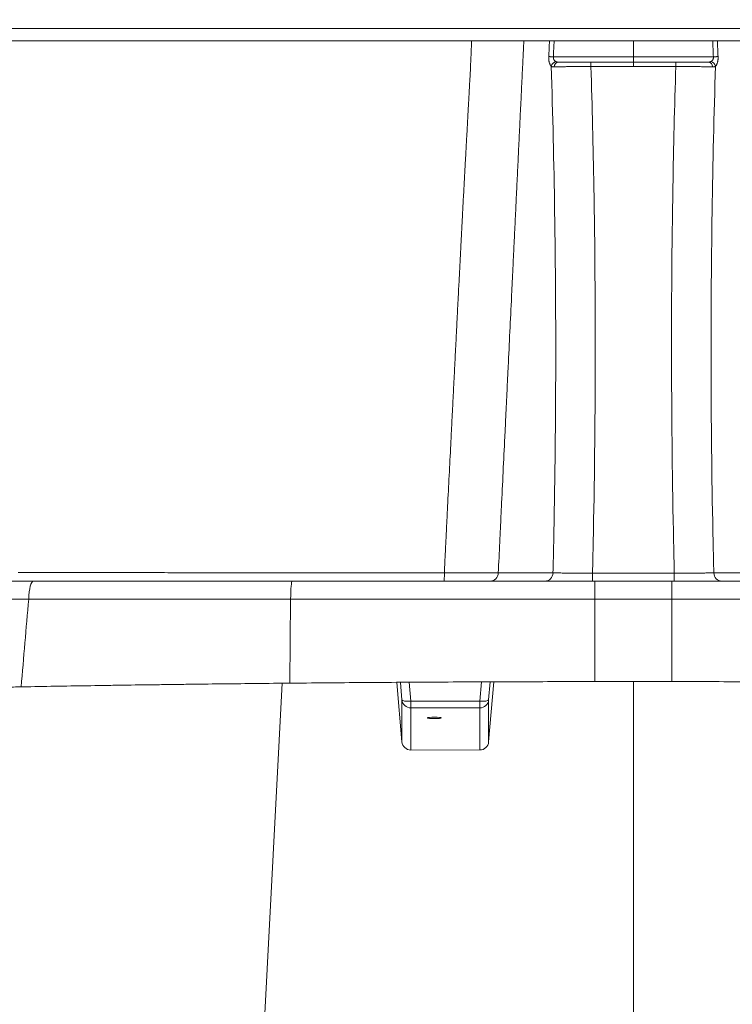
# Model space of a CAD drawing. Header units: millimetres. Extents: x 0 to 594, y 0 to 420.
# Tile 398 of 420: x 461 to 481, y 112 to 140. Entities that reach past the tile are written whole.
import ezdxf

# ---------------------------------------------------------------- set-up
doc = ezdxf.new("R2010")
doc.units = ezdxf.units.MM
doc.layers.add('1', color=7, linetype='Continuous', true_color=0xffffff)
doc.styles.add('Arial Unicode MS', font='txt')
doc.dimstyles.get("Standard").update_dxf_attribs({"dimtxt": 0.18, "dimasz": 0.18, "dimexe": 0.18, "dimexo": 0.0625, "dimgap": 0.09, "dimtad": 0, "dimtih": 1, "dimtoh": 1, "dimdec": 4, "dimzin": 0, "dimdsep": 46, "dimtxsty": 'Standard', "dimcen": 0.09, "dimadec": 0, "dimazin": 0, "dimtfac": 1, "dimtdec": 4, "dimtofl": 0, "dimtmove": 0, "dimatfit": 3, "dimfxl": 0, "dimtolj": 1, "dimtzin": 0, "dimarcsym": 0})

# ---------------------------------------------------------------- blocks, each defined once
blk = doc.blocks.new('_U4')
at = {"layer": '1', "color": 18, "lineweight": 13}
for p, q in [((437.936, 115.069), (437.936, 181.233)), ((519.436, 115.069), (519.436, 181.233)), ((437.936, 179.233), (472.602, 179.233)), ((519.436, 179.233), (484.769, 179.233))]:
    blk.add_line(p, q, dxfattribs=at)
at = {"layer": '1', "color": 18}
for points in [[(437.936, 179.233), (441.436, 180.171), (441.436, 178.295)], [(519.436, 179.233), (515.936, 178.295), (515.936, 180.171)]]:
    blk.add_solid(points, dxfattribs=at)
at = {"layer": '1', "color": 18, "linetype": 'Continuous', "lineweight": 13, "char_height": 3.5, "attachment_point": 7, "line_spacing_factor": 1.047437, "style": 'Arial Unicode MS'}
for s, insert in [('\\fArial Unicode MS|b0|i0;\\W1.0000;1.63', (474.288, 176.597)), ('\\fArial Unicode MS|b0|i0;\\W1.0000;DEFLATED TUBES WIDTH', (448.982, 169.538))]:
    blk.add_mtext(s, dxfattribs=dict(at, insert=insert))
blk = doc.blocks.new('_U5')
at = {"layer": '1', "color": 18, "lineweight": 13}
for p, q in [((457.411, 116.266), (457.411, 78.741)), ((499.961, 116.266), (499.961, 78.741)), ((457.411, 80.741), (464.372, 80.741)), ((499.961, 80.741), (492.999, 80.741))]:
    blk.add_line(p, q, dxfattribs=at)
at = {"layer": '1', "color": 18}
for points in [[(457.411, 80.741), (460.911, 81.678), (460.911, 79.803)], [(499.961, 80.741), (496.461, 79.803), (496.461, 81.678)]]:
    blk.add_solid(points, dxfattribs=at)
at = {"layer": '1', "color": 18, "linetype": 'Continuous', "lineweight": 13, "char_height": 3.5, "attachment_point": 7, "line_spacing_factor": 1.047437, "style": 'Arial Unicode MS'}
for s, insert in [('\\fArial Unicode MS|b0|i0;\\W1.0000;0.85', (466.058, 78.105)), ('\\fArial Unicode MS|b0|i0;\\W1.0000;CTRS', (478.724, 78.105)), ('\\fArial Unicode MS|b0|i0;\\W1.0000;AFT TIE DOWN', (461.615, 71.043))]:
    blk.add_mtext(s, dxfattribs=dict(at, insert=insert))

msp = doc.modelspace()

# ---------------------------------------------------------------- linework, layer by layer
at = {"layer": '1', "color": 155, "linetype": 'Continuous', "lineweight": 13}
for p, q in [((478.686, 138.931), (476.566, 138.931)), ((477.486, 138.81), (477.486, 138.931)), ((480.805, 138.931), (478.686, 138.931)), ((478.686, 138.81), (478.686, 138.931)), ((479.885, 138.931), (479.885, 138.81)), ((474.866, 124.488), (476.412, 124.488)), ((477.529, 124.482), (479.842, 124.482)), ((477.529, 124.482), (477.529, 124.253)), ((479.842, 124.253), (479.842, 124.482)), ((480.959, 124.488), (482.505, 124.488)), ((461.721, 124.253), (469.035, 124.253)), ((469.035, 124.253), (477.595, 124.253)), ((477.595, 124.253), (479.777, 124.253)), ((477.595, 124.253), (477.595, 123.747)), ((479.777, 123.747), (479.777, 124.253)), ((479.777, 124.253), (488.336, 124.253)), ((468.994, 123.747), (461.587, 123.747)), ((468.968, 121.369), (468.994, 123.747)), ((477.595, 123.747), (468.994, 123.747)), ((479.777, 123.747), (477.595, 123.747)), ((477.595, 121.413), (477.595, 123.747)), ((488.377, 123.747), (479.777, 123.747)), ((479.777, 123.747), (479.777, 121.413)), ((474.391, 121.404), (474.344, 120.858)), ((474.593, 119.711), (474.74, 121.405)), ((474.593, 120.897), (474.636, 121.404)), ((478.686, 121.414), (478.686, 109.157)), ((468.115, 109.157), (468.754, 121.366)), ((471.995, 121.391), (472.141, 119.709)), ((472.098, 121.392), (472.141, 120.897)), ((472.39, 120.858), (472.344, 121.393)), ((472.141, 120.897), (472.141, 119.709)), ((472.39, 120.858), (472.39, 120.67)), ((474.344, 120.858), (472.39, 120.858)), ((474.344, 120.858), (474.344, 120.67)), ((474.593, 119.711), (474.593, 120.897)), ((472.39, 119.478), (472.39, 120.67)), ((472.39, 120.67), (474.344, 120.67)), ((474.344, 120.67), (474.344, 119.479)), ((472.39, 119.478), (474.344, 119.479))]:
    msp.add_line(p, q, dxfattribs=at)
for centre, major_axis, ratio, start_param, end_param in [((478.686, 139.882), (-175, -0.001), 0.000003, 1.446036, 1.695557), ((478.686, 139.532), (174.65, 0.001), 0.000003, 4.588832, 4.835946), ((476.498, 138.807), (-0.103, -0.109), 0.841556, 3.990229, 5.317349), ((480.873, 138.807), (-0.103, 0.109), 0.841556, 4.107429, 5.434549), ((410.569, 113.152), (11.727, 131.288), 0.494094, 4.921259, 4.953049), ((476.566, 138.781), (0, -0.15), 0.83602, 3.141593, 4.629783), ((411.687, 113.077), (11.657, 132.543), 0.489511, 4.924441, 4.950628), ((545.684, 113.077), (-11.657, 132.543), 0.489511, 1.332557, 1.358744), ((480.805, 138.781), (0, 0.15), 0.83602, 4.794995, 6.283185), ((546.802, 113.152), (-11.727, 131.288), 0.494094, 1.330136, 1.361926), ((411.687, 113.077), (11.657, 132.543), 0.489511, 4.848087, 4.924441), ((545.684, 113.077), (-11.657, 132.543), 0.489511, 1.358744, 1.435098), ((410.569, 113.152), (11.727, 131.288), 0.494094, 4.849476, 4.921259), ((546.802, 113.152), (-11.727, 131.288), 0.494094, 1.361926, 1.433709), ((410.57, 113.152), (11.727, 131.287), 0.494092, 4.842866, 4.849475), ((411.691, 113.077), (11.656, 132.539), 0.489496, 4.841485, 4.84808), ((545.682, 113.077), (-11.657, 132.54), 0.4895, 1.435103, 1.441698), ((546.802, 113.152), (-11.727, 131.288), 0.494093, 1.43371, 1.440319), ((474.642, 124.503), (0, -0.25), 0.895475, 0, 1.510526), ((476.189, 124.503), (0, -0.25), 0.895475, 0, 1.510526), ((481.182, 124.503), (0, 0.25), 0.895475, 1.631067, 3.141593), ((461.721, 123.653), (0, 0.6), 0.227038, 0, 1.413717), ((469.035, 123.653), (0, 0.6), 0.069948, 0, 1.413717), ((472.39, 120.919), (-0.25, 0), 0.994522, 0.087748, 1.570796), ((472.39, 120.919), (0.249, 0.021), 0.241099, 3.151032, 4.69185), ((474.344, 120.919), (0.25, 0), 0.994522, 4.712389, 6.195437), ((474.344, 120.919), (0.249, -0.021), 0.241099, 4.732928, 6.273746), ((472.39, 119.732), (0.005, 0.254), 0.983562, 1.678495, 3.161543), ((474.344, 119.733), (0.005, 0.254), 0.983562, 3.161543, 4.644591)]:
    msp.add_ellipse(centre, major_axis=major_axis, ratio=ratio, start_param=start_param, end_param=end_param, dxfattribs=at)
msp.add_ellipse((473.061, 120.386), major_axis=(0.2, 0), ratio=0.104528, dxfattribs=at)
for points, knots in [([(474.109, 139.531), (474.108, 139.481), (474.106, 139.431), (474.103, 139.339), (474.101, 139.297), (474.099, 139.245), (474.099, 139.235), (474.098, 139.214), (474.097, 139.182), (474.095, 139.151), (474.091, 139.046), (474.087, 138.963), (474.08, 138.797), (474.076, 138.715), (474.07, 138.591), (474.067, 138.53), (474.063, 138.468), (474.062, 138.438), (474.061, 138.427), (474.06, 138.407), (474.051, 138.233), (474.041, 138.059), (474.03, 137.853), (474.026, 137.791), (474.023, 137.729), (474.021, 137.688), (474.019, 137.667), (474.014, 137.564), (474, 137.317), (473.987, 137.07), (473.976, 136.885), (473.975, 136.865), (473.973, 136.824), (473.97, 136.762), (473.962, 136.618), (473.95, 136.412), (473.941, 136.248), (473.935, 136.124), (473.932, 136.083), (473.928, 136.001), (473.917, 135.795), (473.906, 135.589), (473.892, 135.342), (473.888, 135.26), (473.879, 135.095), (473.87, 134.931), (473.86, 134.725), (473.853, 134.602), (473.849, 134.52), (473.847, 134.478), (473.836, 134.273), (473.825, 134.067), (473.814, 133.861), (473.81, 133.779), (473.808, 133.738), (473.801, 133.615), (473.788, 133.368), (473.776, 133.121), (473.759, 132.792), (473.75, 132.627), (473.742, 132.463)], [0, 0, 0, 0, 0.02127, 0.02127, 0.038747, 0.038747, 0.043117, 0.043117, 0.047486, 0.056225, 0.056225, 0.091179, 0.091179, 0.126134, 0.126134, 0.143611, 0.15235, 0.15235, 0.156719, 0.156719, 0.161088, 0.230998, 0.230998, 0.248475, 0.257214, 0.257214, 0.265952, 0.265952, 0.300907, 0.370816, 0.370816, 0.379555, 0.379555, 0.388294, 0.405771, 0.440726, 0.47568, 0.47568, 0.493158, 0.493158, 0.510635, 0.580544, 0.580544, 0.615499, 0.615499, 0.650454, 0.685408, 0.702886, 0.702886, 0.720363, 0.720363, 0.790272, 0.807749, 0.807749, 0.825227, 0.825227, 0.860181, 0.930091, 0.930091, 1, 1, 1, 1]), ([(475.588, 139.531), (475.587, 139.508), (475.586, 139.484), (475.581, 139.387), (475.577, 139.313), (475.572, 139.203), (475.57, 139.166), (475.567, 139.093), (475.565, 139.056), (475.556, 138.873), (475.549, 138.726), (475.538, 138.506), (475.535, 138.433), (475.528, 138.286), (475.517, 138.066), (475.507, 137.845), (475.496, 137.625), (475.492, 137.552), (475.485, 137.405), (475.482, 137.332), (475.471, 137.112), (475.464, 136.965), (475.45, 136.671), (475.443, 136.525), (475.429, 136.231), (475.422, 136.084), (475.408, 135.791), (475.401, 135.644), (475.387, 135.35), (475.38, 135.204), (475.366, 134.91), (475.359, 134.763), (475.345, 134.47), (475.337, 134.323), (475.323, 134.03), (475.316, 133.883), (475.302, 133.589), (475.295, 133.443), (475.288, 133.296)], [0, 0, 0, 0, 0.011457, 0.011457, 0.046762, 0.046762, 0.064414, 0.064414, 0.082067, 0.082067, 0.152677, 0.152677, 0.187982, 0.187982, 0.223287, 0.293898, 0.293898, 0.329203, 0.329203, 0.364508, 0.364508, 0.435118, 0.435118, 0.505728, 0.505728, 0.576339, 0.576339, 0.646949, 0.646949, 0.717559, 0.717559, 0.788169, 0.788169, 0.85878, 0.85878, 0.92939, 0.92939, 1, 1, 1, 1]), ([(478.686, 139.081), (478.686, 139.081), (478.686, 139.081), (478.686, 139.231), (478.686, 139.381), (478.686, 139.531)], [0, 0, 0, 0, 0.000015, 0.000015, 1, 1, 1, 1]), ([(476.293, 139.086), (476.292, 139.079), (476.292, 139.071), (476.292, 139.06), (476.292, 139.057), (476.292, 139.049), (476.292, 139.045), (476.292, 139.035), (476.292, 139.02), (476.293, 139.006), (476.295, 138.985), (476.297, 138.972), (476.3, 138.952), (476.302, 138.945), (476.305, 138.933), (476.306, 138.927), (476.311, 138.909), (476.315, 138.898), (476.321, 138.883), (476.323, 138.878), (476.326, 138.872), (476.326, 138.87), (476.327, 138.868), (476.329, 138.864), (476.331, 138.861), (476.337, 138.85), (476.342, 138.842), (476.352, 138.828), (476.358, 138.822), (476.364, 138.816)], [0, 0, 0, 0, 0.0625, 0.0625, 0.09375, 0.09375, 0.125, 0.125, 0.1875, 0.25, 0.25, 0.375, 0.375, 0.4375, 0.4375, 0.5, 0.5, 0.625, 0.625, 0.6875, 0.6875, 0.703125, 0.703125, 0.71875, 0.75, 0.75, 0.875, 0.875, 1, 1, 1, 1]), ([(476.424, 139.081), (476.418, 139.082), (476.411, 139.082), (476.397, 139.083), (476.391, 139.083), (476.383, 139.084), (476.381, 139.084), (476.378, 139.084), (476.376, 139.084), (476.371, 139.084), (476.368, 139.084), (476.359, 139.085), (476.353, 139.085), (476.344, 139.085), (476.341, 139.085), (476.337, 139.085), (476.336, 139.085), (476.333, 139.085), (476.332, 139.086), (476.325, 139.086), (476.32, 139.086), (476.311, 139.086), (476.307, 139.086), (476.302, 139.086), (476.301, 139.086), (476.299, 139.086), (476.298, 139.086), (476.297, 139.086), (476.296, 139.086), (476.294, 139.086), (476.294, 139.086), (476.294, 139.086), (476.294, 139.086), (476.293, 139.086), (476.293, 139.086), (476.293, 139.086)], [0, 0, 0, 0, 0.125, 0.125, 0.25, 0.25, 0.28125, 0.28125, 0.3125, 0.3125, 0.375, 0.375, 0.5, 0.5, 0.5625, 0.5625, 0.59375, 0.59375, 0.625, 0.625, 0.75, 0.75, 0.875, 0.875, 0.90625, 0.90625, 0.9375, 0.9375, 0.96875, 0.976563, 0.980469, 0.980469, 0.984375, 0.984375, 1, 1, 1, 1]), ([(476.424, 139.081), (476.424, 139.077), (476.423, 139.073), (476.423, 139.067), (476.423, 139.065), (476.423, 139.062), (476.423, 139.061), (476.423, 139.059), (476.423, 139.056), (476.423, 139.053), (476.423, 139.05), (476.424, 139.049), (476.424, 139.047), (476.424, 139.046), (476.424, 139.041), (476.425, 139.038), (476.427, 139.03), (476.428, 139.026), (476.429, 139.021), (476.43, 139.019), (476.431, 139.016), (476.432, 139.014), (476.434, 139.009), (476.435, 139.006), (476.437, 139.001), (476.438, 138.999), (476.44, 138.996), (476.441, 138.995), (476.445, 138.987), (476.449, 138.982), (476.454, 138.976), (476.456, 138.975), (476.458, 138.972), (476.459, 138.971), (476.462, 138.968), (476.464, 138.966), (476.471, 138.959), (476.476, 138.956), (476.486, 138.949), (476.491, 138.947), (476.497, 138.944)], [0, 0, 0, 0, 0.0625, 0.0625, 0.09375, 0.09375, 0.109375, 0.109375, 0.125, 0.15625, 0.15625, 0.171875, 0.171875, 0.1875, 0.1875, 0.25, 0.25, 0.3125, 0.3125, 0.34375, 0.34375, 0.375, 0.375, 0.4375, 0.4375, 0.46875, 0.46875, 0.5, 0.5, 0.625, 0.625, 0.65625, 0.65625, 0.6875, 0.6875, 0.75, 0.75, 0.875, 0.875, 1, 1, 1, 1]), ([(476.424, 139.081), (476.613, 139.081), (476.801, 139.081), (477.084, 139.082), (477.272, 139.082), (477.555, 139.082), (477.743, 139.082), (477.932, 139.082), (478.026, 139.082), (478.215, 139.081), (478.309, 139.081), (478.497, 139.081), (478.591, 139.081), (478.686, 139.081)], [0, 0, 0, 0, 0.25, 0.25, 0.375, 0.5, 0.625, 0.625, 0.75, 0.75, 0.875, 0.875, 1, 1, 1, 1]), ([(476.497, 138.944), (476.499, 138.943), (476.502, 138.942), (476.506, 138.94), (476.507, 138.94), (476.51, 138.939), (476.511, 138.939), (476.518, 138.937), (476.524, 138.935), (476.536, 138.933), (476.542, 138.933), (476.554, 138.932), (476.56, 138.931), (476.566, 138.931)], [0, 0, 0, 0, 0.125, 0.125, 0.1875, 0.1875, 0.25, 0.25, 0.5, 0.5, 0.75, 0.75, 1, 1, 1, 1]), ([(478.686, 139.081), (478.78, 139.081), (478.874, 139.081), (479.062, 139.081), (479.157, 139.081), (479.345, 139.082), (479.439, 139.082), (479.628, 139.082), (479.816, 139.082), (480.099, 139.082), (480.287, 139.082), (480.57, 139.081), (480.758, 139.081), (480.947, 139.081)], [0, 0, 0, 0, 0.125, 0.125, 0.25, 0.25, 0.375, 0.375, 0.5, 0.625, 0.75, 0.75, 1, 1, 1, 1]), ([(478.686, 138.931), (478.686, 138.931), (478.686, 138.932), (478.686, 138.934), (478.686, 138.936), (478.686, 138.939), (478.686, 138.939), (478.686, 138.941), (478.686, 138.942), (478.686, 138.945), (478.686, 138.949), (478.686, 138.954), (478.686, 138.958), (478.686, 138.959), (478.686, 138.962), (478.686, 138.962), (478.686, 138.964), (478.686, 138.968), (478.686, 138.975), (478.686, 138.986), (478.686, 138.994), (478.686, 138.999), (478.686, 139), (478.686, 139.002), (478.686, 139.005), (478.686, 139.008), (478.686, 139.015), (478.686, 139.024), (478.686, 139.033), (478.686, 139.04), (478.686, 139.042), (478.686, 139.046), (478.686, 139.047), (478.686, 139.05), (478.686, 139.056), (478.686, 139.067), (478.686, 139.076), (478.686, 139.081)], [0, 0, 0, 0, 0.058615, 0.121374, 0.184133, 0.184133, 0.215513, 0.215513, 0.246892, 0.246892, 0.309651, 0.37241, 0.37241, 0.40379, 0.40379, 0.419479, 0.419479, 0.435169, 0.497928, 0.560687, 0.623446, 0.623446, 0.639136, 0.639136, 0.654826, 0.686205, 0.686205, 0.748964, 0.811723, 0.811723, 0.843103, 0.843103, 0.858792, 0.858792, 0.874482, 0.937241, 1, 1, 1, 1]), ([(480.805, 138.931), (480.811, 138.931), (480.818, 138.932), (480.83, 138.933), (480.836, 138.933), (480.847, 138.935), (480.853, 138.937), (480.86, 138.939), (480.861, 138.939), (480.864, 138.94), (480.865, 138.94), (480.869, 138.942), (480.872, 138.943), (480.874, 138.944)], [0, 0, 0, 0, 0.25, 0.25, 0.5, 0.5, 0.75, 0.75, 0.8125, 0.8125, 0.875, 0.875, 1, 1, 1, 1]), ([(480.874, 138.944), (480.88, 138.947), (480.885, 138.949), (480.895, 138.956), (480.9, 138.959), (480.907, 138.966), (480.909, 138.968), (480.912, 138.971), (480.914, 138.972), (480.916, 138.975), (480.917, 138.976), (480.922, 138.982), (480.926, 138.987), (480.93, 138.995), (480.931, 138.996), (480.933, 138.999), (480.934, 139.001), (480.936, 139.006), (480.938, 139.009), (480.94, 139.014), (480.94, 139.016), (480.941, 139.019), (480.942, 139.021), (480.944, 139.026), (480.945, 139.03), (480.946, 139.038), (480.947, 139.041), (480.947, 139.046), (480.947, 139.047), (480.948, 139.049), (480.948, 139.05), (480.948, 139.053), (480.948, 139.056), (480.948, 139.059), (480.948, 139.061), (480.948, 139.062), (480.948, 139.065), (480.948, 139.067), (480.948, 139.073), (480.947, 139.077), (480.947, 139.081)], [0, 0, 0, 0, 0.125, 0.125, 0.25, 0.25, 0.3125, 0.3125, 0.34375, 0.34375, 0.375, 0.375, 0.5, 0.5, 0.53125, 0.53125, 0.5625, 0.5625, 0.625, 0.625, 0.65625, 0.65625, 0.6875, 0.6875, 0.75, 0.75, 0.8125, 0.8125, 0.828125, 0.828125, 0.84375, 0.84375, 0.875, 0.890625, 0.890625, 0.90625, 0.90625, 0.9375, 0.9375, 1, 1, 1, 1]), ([(481.079, 139.086), (481.078, 139.086), (481.078, 139.086), (481.077, 139.086), (481.077, 139.086), (481.077, 139.086), (481.077, 139.086), (481.076, 139.086), (481.075, 139.086), (481.073, 139.086), (481.072, 139.086), (481.07, 139.086), (481.069, 139.086), (481.064, 139.086), (481.06, 139.086), (481.051, 139.086), (481.046, 139.086), (481.039, 139.086), (481.038, 139.085), (481.035, 139.085), (481.034, 139.085), (481.03, 139.085), (481.027, 139.085), (481.018, 139.085), (481.013, 139.085), (481.003, 139.084), (481, 139.084), (480.995, 139.084), (480.994, 139.084), (480.99, 139.084), (480.989, 139.084), (480.981, 139.083), (480.974, 139.083), (480.96, 139.082), (480.954, 139.082), (480.947, 139.081)], [0, 0, 0, 0, 0.015625, 0.015625, 0.019531, 0.019531, 0.023438, 0.03125, 0.0625, 0.0625, 0.09375, 0.09375, 0.125, 0.125, 0.25, 0.25, 0.375, 0.375, 0.40625, 0.40625, 0.4375, 0.4375, 0.5, 0.5, 0.625, 0.625, 0.6875, 0.6875, 0.71875, 0.71875, 0.75, 0.75, 0.875, 0.875, 1, 1, 1, 1]), ([(481.007, 138.816), (481.013, 138.822), (481.019, 138.828), (481.029, 138.842), (481.034, 138.85), (481.04, 138.861), (481.042, 138.864), (481.044, 138.868), (481.045, 138.87), (481.046, 138.872), (481.048, 138.878), (481.051, 138.883), (481.057, 138.898), (481.06, 138.909), (481.065, 138.927), (481.067, 138.933), (481.069, 138.945), (481.071, 138.952), (481.074, 138.972), (481.076, 138.985), (481.078, 139.006), (481.079, 139.02), (481.079, 139.035), (481.08, 139.045), (481.08, 139.049), (481.08, 139.057), (481.08, 139.06), (481.079, 139.071), (481.079, 139.079), (481.079, 139.086)], [0, 0, 0, 0, 0.125, 0.125, 0.25, 0.25, 0.28125, 0.296875, 0.296875, 0.3125, 0.3125, 0.375, 0.375, 0.5, 0.5, 0.5625, 0.5625, 0.625, 0.625, 0.75, 0.75, 0.8125, 0.875, 0.875, 0.90625, 0.90625, 0.9375, 0.9375, 1, 1, 1, 1]), ([(476.441, 138.794), (476.434, 138.793), (476.427, 138.794), (476.413, 138.795), (476.406, 138.796), (476.393, 138.8), (476.387, 138.802), (476.379, 138.806), (476.378, 138.807), (476.375, 138.808), (476.374, 138.809), (476.369, 138.812), (476.366, 138.814), (476.364, 138.816)], [0, 0, 0, 0, 0.25, 0.25, 0.5, 0.5, 0.75, 0.75, 0.8125, 0.8125, 0.875, 0.875, 1, 1, 1, 1]), ([(477.486, 138.81), (477.46, 138.81), (477.434, 138.81), (477.383, 138.81), (477.332, 138.81), (477.255, 138.809), (477.18, 138.809), (477.13, 138.808), (477.1, 138.808), (477.093, 138.808), (477.081, 138.807), (477.075, 138.807), (477.057, 138.807), (477.044, 138.807), (477.008, 138.807), (476.961, 138.806), (476.892, 138.805), (476.825, 138.804), (476.783, 138.803), (476.751, 138.802), (476.735, 138.802), (476.72, 138.802), (476.71, 138.801), (476.705, 138.801), (476.68, 138.801), (476.64, 138.8), (476.585, 138.798), (476.534, 138.797), (476.485, 138.795), (476.455, 138.794), (476.441, 138.794)], [0, 0, 0, 0, 0.0625, 0.0625, 0.125, 0.1875, 0.25, 0.3125, 0.3125, 0.328125, 0.328125, 0.34375, 0.34375, 0.375, 0.375, 0.4375, 0.5, 0.5625, 0.625, 0.625, 0.65625, 0.671875, 0.671875, 0.6875, 0.6875, 0.75, 0.8125, 0.875, 0.9375, 1, 1, 1, 1]), ([(476.566, 138.931), (476.579, 138.931), (476.605, 138.931), (476.647, 138.931), (476.693, 138.931), (476.741, 138.931), (476.776, 138.931), (476.798, 138.931), (476.802, 138.931), (476.811, 138.931), (476.825, 138.931), (476.839, 138.931), (476.866, 138.931), (476.904, 138.931), (476.963, 138.931), (477.023, 138.931), (477.065, 138.931), (477.097, 138.931), (477.108, 138.931), (477.124, 138.931), (477.129, 138.931), (477.14, 138.931), (477.146, 138.931), (477.173, 138.931), (477.217, 138.931), (477.283, 138.931), (477.35, 138.931), (477.395, 138.931), (477.441, 138.931), (477.463, 138.931), (477.486, 138.931)], [0, 0, 0, 0, 0.0625, 0.125, 0.1875, 0.25, 0.3125, 0.3125, 0.328125, 0.328125, 0.34375, 0.375, 0.375, 0.4375, 0.5, 0.5625, 0.625, 0.625, 0.65625, 0.65625, 0.671875, 0.671875, 0.6875, 0.6875, 0.75, 0.8125, 0.875, 0.9375, 0.9375, 1, 1, 1, 1]), ([(479.885, 138.931), (479.908, 138.931), (479.931, 138.931), (479.976, 138.931), (480.021, 138.931), (480.088, 138.931), (480.155, 138.931), (480.198, 138.931), (480.226, 138.931), (480.231, 138.931), (480.242, 138.931), (480.247, 138.931), (480.264, 138.931), (480.274, 138.931), (480.306, 138.931), (480.348, 138.931), (480.408, 138.931), (480.467, 138.931), (480.505, 138.931), (480.532, 138.931), (480.546, 138.931), (480.56, 138.931), (480.569, 138.931), (480.573, 138.931), (480.595, 138.931), (480.63, 138.931), (480.678, 138.931), (480.724, 138.931), (480.766, 138.931), (480.792, 138.931), (480.805, 138.931)], [0, 0, 0, 0, 0.0625, 0.0625, 0.125, 0.1875, 0.25, 0.3125, 0.3125, 0.328125, 0.328125, 0.34375, 0.34375, 0.375, 0.375, 0.4375, 0.5, 0.5625, 0.625, 0.625, 0.65625, 0.671875, 0.671875, 0.6875, 0.6875, 0.75, 0.8125, 0.875, 0.9375, 1, 1, 1, 1]), ([(480.93, 138.794), (480.916, 138.794), (480.886, 138.795), (480.838, 138.797), (480.786, 138.798), (480.731, 138.8), (480.692, 138.801), (480.666, 138.801), (480.661, 138.801), (480.651, 138.802), (480.636, 138.802), (480.62, 138.802), (480.589, 138.803), (480.546, 138.804), (480.479, 138.805), (480.41, 138.806), (480.363, 138.807), (480.327, 138.807), (480.315, 138.807), (480.296, 138.807), (480.29, 138.807), (480.278, 138.808), (480.272, 138.808), (480.241, 138.808), (480.191, 138.809), (480.116, 138.809), (480.04, 138.81), (479.988, 138.81), (479.937, 138.81), (479.911, 138.81), (479.885, 138.81)], [0, 0, 0, 0, 0.0625, 0.125, 0.1875, 0.25, 0.3125, 0.3125, 0.328125, 0.328125, 0.34375, 0.375, 0.375, 0.4375, 0.5, 0.5625, 0.625, 0.625, 0.65625, 0.65625, 0.671875, 0.671875, 0.6875, 0.6875, 0.75, 0.8125, 0.875, 0.9375, 0.9375, 1, 1, 1, 1]), ([(481.007, 138.816), (481.005, 138.814), (481.002, 138.812), (480.998, 138.809), (480.996, 138.808), (480.993, 138.807), (480.992, 138.806), (480.984, 138.802), (480.978, 138.8), (480.965, 138.796), (480.958, 138.795), (480.945, 138.794), (480.937, 138.793), (480.93, 138.794)], [0, 0, 0, 0, 0.125, 0.125, 0.1875, 0.1875, 0.25, 0.25, 0.5, 0.5, 0.75, 0.75, 1, 1, 1, 1]), ([(475.288, 133.296), (475.28, 133.13), (475.272, 132.965), (475.256, 132.634), (475.248, 132.468), (475.225, 131.972), (475.209, 131.641), (475.177, 130.979), (475.161, 130.648), (475.137, 130.152), (475.129, 129.986), (475.113, 129.656), (475.105, 129.49), (475.089, 129.159), (475.081, 128.994), (475.066, 128.663), (475.058, 128.497), (475.034, 128.001), (475.018, 127.67), (474.986, 127.008), (474.97, 126.677), (474.946, 126.181), (474.938, 126.015), (474.922, 125.684), (474.915, 125.519), (474.907, 125.353)], [0, 0, 0, 0, 0.0625, 0.0625, 0.125, 0.125, 0.25, 0.25, 0.375, 0.375, 0.4375, 0.4375, 0.5, 0.5, 0.5625, 0.5625, 0.625, 0.625, 0.75, 0.75, 0.875, 0.875, 0.9375, 0.9375, 1, 1, 1, 1]), ([(473.742, 132.463), (473.738, 132.39), (473.734, 132.318), (473.727, 132.173), (473.723, 132.1), (473.712, 131.883), (473.705, 131.737), (473.69, 131.447), (473.683, 131.302), (473.668, 131.012), (473.66, 130.867), (473.646, 130.577), (473.638, 130.432), (473.624, 130.142), (473.616, 129.997), (473.605, 129.779), (473.601, 129.707), (473.594, 129.562), (473.587, 129.417), (473.579, 129.272), (473.572, 129.127), (473.568, 129.054), (473.557, 128.837), (473.55, 128.692), (473.535, 128.402), (473.528, 128.257), (473.506, 127.822), (473.491, 127.532), (473.461, 126.951), (473.447, 126.661), (473.425, 126.225), (473.418, 126.08), (473.403, 125.789), (473.396, 125.644), (473.389, 125.498)], [0, 0, 0, 0, 0.03125, 0.03125, 0.0625, 0.0625, 0.125, 0.125, 0.1875, 0.1875, 0.25, 0.25, 0.3125, 0.3125, 0.375, 0.375, 0.40625, 0.40625, 0.4375, 0.46875, 0.46875, 0.5, 0.5, 0.5625, 0.5625, 0.625, 0.625, 0.75, 0.75, 0.875, 0.875, 0.9375, 0.9375, 1, 1, 1, 1]), ([(473.382, 125.353), (473.375, 125.21), (473.368, 125.067), (473.354, 124.78), (473.347, 124.636), (473.341, 124.493)], [0, 0, 0, 0, 0.5, 0.5, 1, 1, 1, 1]), ([(461.293, 124.494), (461.543, 124.494), (461.793, 124.494), (462.294, 124.494), (462.544, 124.494), (462.92, 124.494), (463.045, 124.494), (463.295, 124.494), (463.421, 124.494), (463.671, 124.494), (463.797, 124.494), (464.047, 124.494), (464.173, 124.494), (464.423, 124.494), (464.549, 124.494), (464.799, 124.494), (464.925, 124.494), (465.301, 124.494), (465.552, 124.493), (465.928, 124.493), (466.053, 124.493), (466.304, 124.493), (466.43, 124.493), (466.806, 124.493), (467.057, 124.493), (467.434, 124.493), (467.559, 124.493), (467.81, 124.493), (467.936, 124.493), (468.312, 124.493), (468.564, 124.493), (469.317, 124.493), (469.82, 124.493), (470.574, 124.493), (470.825, 124.493), (471.202, 124.493), (471.328, 124.493), (471.58, 124.493), (471.705, 124.493), (471.957, 124.493), (472.083, 124.493), (472.334, 124.493), (472.46, 124.493), (472.649, 124.493), (472.743, 124.493), (472.837, 124.493), (472.9, 124.493), (472.995, 124.493), (473.089, 124.493), (473.215, 124.493), (473.278, 124.493), (473.341, 124.493)], [0, 0, 0, 0, 0.0625, 0.0625, 0.125, 0.125, 0.15625, 0.15625, 0.1875, 0.1875, 0.21875, 0.21875, 0.25, 0.25, 0.28125, 0.28125, 0.3125, 0.3125, 0.375, 0.375, 0.40625, 0.40625, 0.4375, 0.4375, 0.5, 0.5, 0.53125, 0.53125, 0.5625, 0.5625, 0.625, 0.625, 0.75, 0.75, 0.8125, 0.8125, 0.84375, 0.84375, 0.875, 0.875, 0.90625, 0.90625, 0.9375, 0.9375, 0.953125, 0.960937, 0.960937, 0.96875, 0.984375, 0.984375, 1, 1, 1, 1]), ([(473.341, 124.493), (473.341, 124.477), (473.341, 124.461), (473.34, 124.43), (473.34, 124.415), (473.34, 124.386), (473.34, 124.372), (473.339, 124.346), (473.339, 124.334), (473.339, 124.312), (473.338, 124.302), (473.338, 124.285), (473.337, 124.277), (473.337, 124.265), (473.336, 124.261), (473.336, 124.255), (473.335, 124.253), (473.335, 124.253)], [0, 0, 0, 0, 0.125, 0.125, 0.25, 0.25, 0.375, 0.375, 0.5, 0.5, 0.625, 0.625, 0.75, 0.75, 0.875, 0.875, 1, 1, 1, 1]), ([(473.341, 124.493), (473.38, 124.493), (473.42, 124.492), (473.499, 124.492), (473.577, 124.491), (473.654, 124.491), (473.731, 124.491), (473.769, 124.49), (473.826, 124.49), (473.845, 124.49), (473.873, 124.49), (473.887, 124.49), (473.901, 124.49), (473.911, 124.49), (473.915, 124.49), (473.957, 124.489), (473.994, 124.489), (474.066, 124.489), (474.136, 124.489), (474.238, 124.488), (474.303, 124.488), (474.351, 124.488), (474.367, 124.488), (474.39, 124.488), (474.402, 124.488), (474.414, 124.488), (474.421, 124.488), (474.425, 124.488), (474.459, 124.488), (474.489, 124.488), (474.546, 124.488), (474.6, 124.488), (474.676, 124.488), (474.723, 124.488), (474.756, 124.488), (474.767, 124.488), (474.783, 124.488), (474.791, 124.488), (474.799, 124.488), (474.804, 124.488), (474.806, 124.488), (474.829, 124.488), (474.848, 124.488), (474.866, 124.488)], [0, 0, 0, 0, 0.0625, 0.0625, 0.125, 0.1875, 0.1875, 0.25, 0.25, 0.28125, 0.28125, 0.296875, 0.304688, 0.304688, 0.3125, 0.3125, 0.375, 0.375, 0.4375, 0.5, 0.5625, 0.5625, 0.59375, 0.59375, 0.609375, 0.617188, 0.617188, 0.625, 0.625, 0.6875, 0.6875, 0.75, 0.8125, 0.875, 0.875, 0.90625, 0.90625, 0.921875, 0.929688, 0.929688, 0.9375, 0.9375, 1, 1, 1, 1]), ([(476.412, 124.488), (476.425, 124.488), (476.439, 124.488), (476.458, 124.487), (476.461, 124.487), (476.469, 124.487), (476.473, 124.487), (476.484, 124.487), (476.492, 124.486), (476.517, 124.486), (476.551, 124.485), (476.607, 124.484), (476.647, 124.484), (476.688, 124.483), (476.71, 124.483), (476.738, 124.483), (476.743, 124.483), (476.752, 124.483), (476.755, 124.483), (476.76, 124.483), (476.775, 124.483), (476.789, 124.482), (476.824, 124.482), (476.872, 124.482), (476.947, 124.482), (476.998, 124.481), (477.051, 124.481), (477.078, 124.481), (477.112, 124.481), (477.119, 124.481), (477.133, 124.481), (477.153, 124.481), (477.174, 124.481), (477.216, 124.481), (477.271, 124.481), (477.356, 124.481), (477.413, 124.481), (477.471, 124.482), (477.5, 124.482), (477.529, 124.482)], [0, 0, 0, 0, 0.0625, 0.0625, 0.078125, 0.078125, 0.09375, 0.09375, 0.125, 0.125, 0.1875, 0.25, 0.3125, 0.3125, 0.375, 0.375, 0.390625, 0.390625, 0.398437, 0.398437, 0.40625, 0.4375, 0.4375, 0.5, 0.5625, 0.625, 0.625, 0.6875, 0.6875, 0.703125, 0.703125, 0.71875, 0.75, 0.75, 0.8125, 0.875, 0.9375, 0.9375, 1, 1, 1, 1]), ([(479.842, 124.482), (479.871, 124.482), (479.9, 124.482), (479.958, 124.481), (480.015, 124.481), (480.1, 124.481), (480.156, 124.481), (480.197, 124.481), (480.218, 124.481), (480.239, 124.481), (480.252, 124.481), (480.259, 124.481), (480.293, 124.481), (480.32, 124.481), (480.373, 124.481), (480.425, 124.482), (480.499, 124.482), (480.547, 124.482), (480.582, 124.482), (480.597, 124.483), (480.611, 124.483), (480.617, 124.483), (480.619, 124.483), (480.628, 124.483), (480.634, 124.483), (480.661, 124.483), (480.683, 124.483), (480.725, 124.484), (480.765, 124.484), (480.82, 124.485), (480.854, 124.486), (480.879, 124.486), (480.887, 124.487), (480.898, 124.487), (480.902, 124.487), (480.91, 124.487), (480.914, 124.487), (480.932, 124.488), (480.946, 124.488), (480.959, 124.488)], [0, 0, 0, 0, 0.0625, 0.0625, 0.125, 0.1875, 0.25, 0.25, 0.28125, 0.296875, 0.296875, 0.3125, 0.3125, 0.375, 0.375, 0.4375, 0.5, 0.5625, 0.5625, 0.59375, 0.601563, 0.601563, 0.609375, 0.609375, 0.625, 0.625, 0.6875, 0.6875, 0.75, 0.8125, 0.875, 0.875, 0.90625, 0.90625, 0.921875, 0.921875, 0.9375, 0.9375, 1, 1, 1, 1]), ([(457.975, 124.253), (458.107, 124.253), (458.242, 124.253), (458.52, 124.253), (458.661, 124.253), (458.951, 124.253), (459.099, 124.253), (459.401, 124.253), (459.555, 124.253), (459.87, 124.253), (460.03, 124.253), (460.214, 124.253), (460.245, 124.253), (460.276, 124.253), (460.296, 124.253), (460.307, 124.253), (460.358, 124.253), (460.4, 124.253), (460.524, 124.253), (460.608, 124.253), (460.86, 124.253), (461.029, 124.253), (461.373, 124.253), (461.546, 124.253), (461.721, 124.253)], [0, 0, 0, 0, 0.125, 0.125, 0.25, 0.25, 0.375, 0.375, 0.5, 0.5, 0.625, 0.625, 0.640625, 0.648437, 0.648437, 0.65625, 0.65625, 0.6875, 0.6875, 0.75, 0.75, 0.875, 0.875, 1, 1, 1, 1]), ([(461.587, 123.747), (461.4, 123.748), (461.215, 123.748), (460.848, 123.749), (460.667, 123.749), (460.398, 123.75), (460.309, 123.75), (460.176, 123.75), (460.131, 123.75), (460.076, 123.75), (460.065, 123.75), (460.043, 123.75), (460.01, 123.75), (459.977, 123.75), (459.781, 123.75), (459.609, 123.75), (459.272, 123.75), (459.106, 123.75), (458.782, 123.75), (458.623, 123.75), (458.389, 123.749), (458.311, 123.749), (458.216, 123.749), (458.187, 123.749), (458.159, 123.749), (458.14, 123.749), (458.13, 123.749), (458.083, 123.749), (458.046, 123.749), (457.859, 123.748), (457.714, 123.748), (457.573, 123.747)], [0, 0, 0, 0, 0.125, 0.125, 0.25, 0.25, 0.3125, 0.3125, 0.34375, 0.34375, 0.351562, 0.351562, 0.359375, 0.375, 0.375, 0.5, 0.5, 0.625, 0.625, 0.75, 0.75, 0.8125, 0.8125, 0.828125, 0.835937, 0.835937, 0.84375, 0.84375, 0.875, 0.875, 1, 1, 1, 1]), ([(469.047, 121.369), (469.758, 121.376), (470.47, 121.382), (471.894, 121.392), (472.606, 121.397), (474.031, 121.404), (474.744, 121.407), (476.169, 121.411), (476.882, 121.413), (477.595, 121.413)], [0, 0, 0, 0, 0.25, 0.25, 0.5, 0.5, 0.75, 0.75, 1, 1, 1, 1]), ([(479.777, 121.413), (480.489, 121.413), (481.202, 121.411), (482.628, 121.407), (483.34, 121.404), (484.765, 121.397), (485.478, 121.392), (486.901, 121.382), (487.613, 121.376), (488.324, 121.369)], [0, 0, 0, 0, 0.25, 0.25, 0.5, 0.5, 0.75, 0.75, 1, 1, 1, 1]), ([(458.144, 121.189), (458.264, 121.192), (458.509, 121.199), (458.763, 121.206), (458.924, 121.21), (458.956, 121.211), (459.021, 121.212), (459.053, 121.213), (459.151, 121.216), (459.217, 121.217), (459.415, 121.222), (459.549, 121.226), (459.752, 121.23), (459.821, 121.232), (459.906, 121.234), (459.924, 121.234), (459.958, 121.235), (460.01, 121.236), (460.061, 121.237), (460.234, 121.241), (460.374, 121.244), (460.655, 121.25), (460.797, 121.253), (461.083, 121.258), (461.227, 121.261), (461.373, 121.264)], [0, 0, 0, 0, 0.125, 0.25, 0.25, 0.28125, 0.28125, 0.3125, 0.3125, 0.375, 0.375, 0.5, 0.5, 0.5625, 0.5625, 0.578125, 0.578125, 0.59375, 0.625, 0.625, 0.75, 0.75, 0.875, 0.875, 1, 1, 1, 1]), ([(460.983, 121.256), (461.041, 121.258), (461.099, 121.259), (461.318, 121.263), (461.48, 121.266), (461.643, 121.269)], [0, 0, 0, 0, 0.267869, 0.267869, 1, 1, 1, 1]), ([(461.643, 121.269), (462.246, 121.28), (462.85, 121.29), (463.609, 121.302), (463.761, 121.304), (464.065, 121.309), (464.218, 121.311), (464.674, 121.318), (464.98, 121.322), (465.362, 121.327), (465.438, 121.328), (465.591, 121.33), (465.82, 121.333), (466.05, 121.336), (466.509, 121.342), (466.816, 121.346), (467.736, 121.356), (468.351, 121.363), (468.968, 121.369)], [0, 0, 0, 0, 0.25, 0.25, 0.3125, 0.3125, 0.375, 0.375, 0.5, 0.5, 0.53125, 0.53125, 0.5625, 0.625, 0.625, 0.75, 0.75, 1, 1, 1, 1])]:
    msp.add_open_spline(points, degree=3, knots=knots, dxfattribs=at)
for points in [[(476.293, 139.086), (476.299, 139.234), (476.305, 139.383), (476.311, 139.531)], [(476.443, 139.531), (476.437, 139.381), (476.43, 139.231), (476.424, 139.081)], [(480.947, 139.081), (480.941, 139.231), (480.935, 139.381), (480.928, 139.531)], [(481.06, 139.531), (481.066, 139.383), (481.072, 139.234), (481.079, 139.086)], [(477.486, 138.931), (477.886, 138.931), (478.286, 138.931), (478.686, 138.931)], [(478.686, 138.81), (478.286, 138.81), (477.886, 138.81), (477.486, 138.81)], [(478.686, 138.931), (479.085, 138.931), (479.485, 138.931), (479.885, 138.931)], [(479.885, 138.81), (479.485, 138.81), (479.085, 138.81), (478.686, 138.81)], [(473.389, 125.498), (473.387, 125.45), (473.384, 125.402), (473.382, 125.353)], [(474.907, 125.353), (474.893, 125.065), (474.879, 124.777), (474.866, 124.488)], [(461.587, 123.747), (461.515, 122.919), (461.444, 122.092), (461.373, 121.264)], [(477.595, 121.413), (477.958, 121.414), (478.322, 121.414), (478.686, 121.414)], [(478.686, 121.414), (479.049, 121.414), (479.413, 121.414), (479.777, 121.413)], [(461.373, 121.264), (461.463, 121.266), (461.553, 121.267), (461.643, 121.269)], [(468.968, 121.369), (468.994, 121.369), (469.021, 121.369), (469.047, 121.369)]]:
    msp.add_open_spline(points, degree=3, dxfattribs=at)

# ---------------------------------------------------------------- dimensions: what is measured, and where the dimension line sits
at = {"layer": '1', "color": 18, "linetype": 'Continuous', "lineweight": 13}
for base, p1, p2, text, picture, middle in [((519.436, 179.233), (437.936, 115.069), (519.436, 115.069), ' <> \\P\\fArial Unicode MS|b0|i0;\\C18;{\\H1.00x;\\fArial Unicode MS|b0|i0;DEFLATED TUBES WIDTH\\fArial Unicode MS|b0|i0;}\\C18;', '_U4', (478.686, 179.233)), ((499.961, 80.741), (457.411, 117.766), (499.961, 117.766), ' <> \\fArial Unicode MS|b0|i0;\\C18;{\\H1.00x;\\fArial Unicode MS|b0|i0;CTRS\\fArial Unicode MS|b0|i0;}\\C18;\\P\\fArial Unicode MS|b0|i0;\\C18;{\\H1.00x;\\fArial Unicode MS|b0|i0;AFT TIE DOWN\\fArial Unicode MS|b0|i0;}\\C18;', '_U5', (478.686, 80.741))]:
    dim = msp.add_linear_dim(base=base, p1=p1, p2=p2, text=text, dimstyle='Standard', override={"dimtxt": 3.5, "dimasz": 3.5, "dimexe": 2, "dimexo": 0, "dimgap": 1.5, "dimtih": 1, "dimtoh": 1, "dimdec": 2, "dimlfac": 0.02, "dimdsep": 46, "dimlunit": 2, "dimtxsty": 'Arial Unicode MS', "dimsah": 1, "dimse1": 0, "dimse2": 0, "dimsd1": 0, "dimsd2": 0, "dimclrd": 18, "dimclre": 18, "dimclrt": 18, "dimtol": 0, "dimtm": -0.1, "dimtfac": 1, "dimtdec": 2, "dimtofl": 1, "dimtmove": 0, "dimlwd": 13, "dimlwe": 13}, dxfattribs=at)
    dim.commit()
    dim.dimension.update_dxf_attribs({"geometry": picture, "text_midpoint": middle, "dimtype": 160})

doc.saveas('drawing.dxf')
